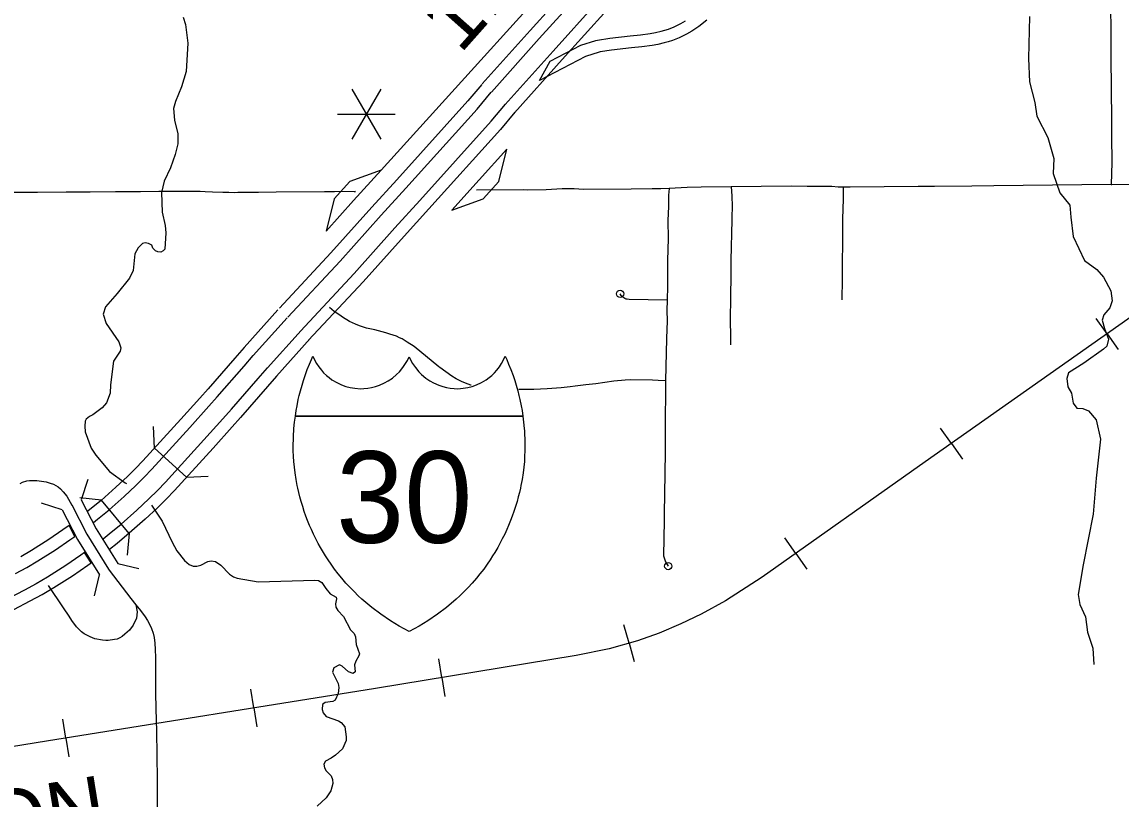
# Model space of a CAD drawing. Extents: x -19 to 366, y -4 to 359.
# Drawn here: x 147.018 to 148.461, y 184.112 to 185.132 of the extents above; entities that cross this region are included whole.
import ezdxf

# ---------------------------------------------------------------- set-up
doc = ezdxf.new("R2010")
doc.units = 0
for name, color, linetype in [('3', 7, 'Continuous'), ('R_Exist Surface Annot', 7, 'Continuous'), ('R_Horz Alg', 7, 'Continuous'), ('R_Point Sym', 7, 'Continuous'), ('R_Striping', 7, 'Continuous'), ('R_Survey Control', 7, 'Continuous'), ('R_Temp Easement', 7, 'Continuous'), ('R_Water', 7, 'Continuous'), ('R_Water Annot', 7, 'Continuous'), ('R_Xsect Slope', 7, 'Continuous'), ('Sheet Fence', 7, 'Continuous'), ('T_Vehicle Path Lt Minor', 7, 'Continuous')]:
    doc.layers.add(name, color=color, linetype=linetype)

msp = doc.modelspace()

# ---------------------------------------------------------------- linework, layer by layer
at = {"layer": '3'}
for points in [[(147.0157, 184.5262), (147.0186, 184.5277), (147.0246, 184.5295), (147.0281, 184.5301), (147.0312, 184.5302), (147.0377, 184.5299), (147.0437, 184.5293), (147.0497, 184.5283), (147.0549, 184.5267), (147.0595, 184.5252), (147.0655, 184.5218), (147.0688, 184.5191), (147.0723, 184.5153), (147.0768, 184.5095), (147.0836, 184.4975)], [(147.0833, 184.498), (147.1031, 184.4596), (147.1316, 184.4136)], [(147.1316, 184.4136), (147.1324, 184.4124), (147.161, 184.375), (147.1675, 184.3669), (147.1693, 184.3577), (147.1682, 184.3492), (147.1638, 184.3401), (147.159, 184.3335), (147.153, 184.3283)], [(147.153, 184.3283), (147.1495, 184.3253), (147.1466, 184.3235), (147.1428, 184.3218), (147.1395, 184.321), (147.1311, 184.32), (147.128, 184.32), (147.1239, 184.3202), (147.1137, 184.3222), (147.1074, 184.3245), (147.0997, 184.3287), (147.0963, 184.3312), (147.0929, 184.3344), (147.0897, 184.3377), (147.0835, 184.3463), (147.0798, 184.3517), (147.0725, 184.3629), (147.0529, 184.3922)]]:
    msp.add_lwpolyline(points, dxfattribs=at)
at = {"layer": 'R_Exist Surface Annot'}
for p, q in [((147.6973, 185.0554), (147.7112, 185.0809)), ((147.0874, 184.4566), (147.08, 184.4711)), ((147.1087, 184.4217), (147.1002, 184.4354))]:
    msp.add_line(p, q, dxfattribs=at)
for points in [[(147.8032, 185.249), (147.7652, 185.2098), (147.7436, 185.1863), (147.6851, 185.1212), (147.6222, 185.0511)], [(147.6342, 185.0404), (147.697, 185.1105), (147.7555, 185.1755), (147.7769, 185.1987), (147.8147, 185.2378)], [(147.6525, 185.0239), (147.7153, 185.094), (147.7737, 185.1589), (147.7948, 185.1818), (147.8324, 185.2207)], [(147.844, 185.2095), (147.8065, 185.1708), (147.7856, 185.1481), (147.7273, 185.0833), (147.6645, 185.0132)], [(147.9171, 185.1346), (147.9066, 185.1266), (147.8974, 185.1205), (147.8903, 185.1163), (147.8809, 185.1116), (147.8721, 185.1081), (147.8664, 185.1062), (147.8611, 185.1048), (147.8529, 185.1028), (147.8451, 185.1013), (147.8317, 185.0996), (147.8181, 185.0983), (147.7917, 185.0954), (147.7769, 185.0931), (147.7758, 185.0928), (147.7576, 185.0872), (147.6973, 185.0554)], [(147.7112, 185.0809), (147.7515, 185.1021), (147.7715, 185.1082), (147.7736, 185.1087), (147.7895, 185.1112), (147.8165, 185.1142), (147.8299, 185.1155), (147.8425, 185.1171), (147.8495, 185.1185), (147.8572, 185.1203), (147.8619, 185.1216), (147.8667, 185.1231), (147.8743, 185.1262), (147.8827, 185.1304), (147.8889, 185.134)], [(147.6216, 185.0504), (147.6034, 185.0286), (147.5099, 184.9251)], [(147.5219, 184.9143), (147.6155, 185.018), (147.6339, 185.04)], [(147.5402, 184.8978), (147.6341, 185.0019), (147.6528, 185.0243)], [(147.6652, 185.014), (147.6463, 184.9913), (147.5521, 184.887)], [(147.51, 184.9251), (147.4775, 184.8891), (147.4236, 184.8292), (147.3563, 184.7566)], [(147.3671, 184.7446), (147.4356, 184.8184), (147.4894, 184.8784), (147.5219, 184.9143)], [(147.3835, 184.7263), (147.4539, 184.8019), (147.5077, 184.8619), (147.5402, 184.8978)], [(147.5521, 184.887), (147.5197, 184.8511), (147.4658, 184.7911), (147.3943, 184.7143)], [(147.3541, 184.7544), (147.3096, 184.7048), (147.2975, 184.6907), (147.2624, 184.6505), (147.2514, 184.6383), (147.2266, 184.6105), (147.1769, 184.5559), (147.1671, 184.5457), (147.1565, 184.5353), (147.1413, 184.5211), (147.1219, 184.5039), (147.1072, 184.4918), (147.1045, 184.4896)], [(147.112, 184.4751), (147.1173, 184.4792), (147.1324, 184.4916), (147.1522, 184.5092), (147.1676, 184.5237), (147.1785, 184.5343), (147.1886, 184.5449), (147.2385, 184.5997), (147.2634, 184.6276), (147.2744, 184.6399), (147.3097, 184.6801), (147.3217, 184.6942), (147.3661, 184.7437)], [(147.1245, 184.4536), (147.1327, 184.46), (147.1484, 184.4729), (147.1688, 184.491), (147.1847, 184.5059), (147.196, 184.517), (147.2066, 184.5281), (147.2568, 184.5833), (147.2818, 184.6111), (147.2929, 184.6236), (147.3283, 184.664), (147.3402, 184.6779), (147.3845, 184.7273)], [(147.3964, 184.7165), (147.3523, 184.6673), (147.3404, 184.6535), (147.3049, 184.6129), (147.2938, 184.6004), (147.2688, 184.5725), (147.2184, 184.5171), (147.2075, 184.5057), (147.1958, 184.4943), (147.1796, 184.4791), (147.1588, 184.4607), (147.1428, 184.4475), (147.1328, 184.4396)], [(147.08, 184.4711), (147.0717, 184.4651), (147.0531, 184.4524), (147.0304, 184.4381), (147.0164, 184.4298)], [(147.0096, 184.4078), (147.0244, 184.4158), (147.0388, 184.4244), (147.0619, 184.4389), (147.081, 184.452), (147.0874, 184.4566)], [(147.1002, 184.4354), (147.0952, 184.4318), (147.0755, 184.4184), (147.0516, 184.4033), (147.0365, 184.3944), (147.0212, 184.3861), (147.0002, 184.3751)], [(147.0074, 184.3608), (147.0287, 184.3719), (147.0444, 184.3804), (147.06, 184.3896), (147.0843, 184.4049), (147.1044, 184.4187), (147.1087, 184.4217)]]:
    msp.add_lwpolyline(points, dxfattribs=at)
at = {"layer": 'R_Horz Alg'}
for points in [[(147.3769, 184.6147), (147.378, 184.6219), (147.3791, 184.6282), (147.3808, 184.6363), (147.382, 184.6416), (147.3836, 184.6479), (147.3857, 184.6553), (147.3876, 184.6615), (147.3897, 184.6679), (147.3926, 184.6757), (147.3955, 184.6831), (147.3979, 184.6888), (147.4, 184.6933), (147.4022, 184.6884), (147.4047, 184.6838), (147.4075, 184.6796), (147.4111, 184.6749), (147.414, 184.6717), (147.4176, 184.6682), (147.4211, 184.6652), (147.425, 184.6624), (147.4312, 184.6587), (147.4376, 184.6557), (147.4433, 184.6537), (147.449, 184.6522), (147.4551, 184.6512), (147.4622, 184.6507), (147.4669, 184.6508), (147.4722, 184.6513), (147.477, 184.6522), (147.4821, 184.6534), (147.4872, 184.6551), (147.4941, 184.6582), (147.4989, 184.6608), (147.5044, 184.6646), (147.5098, 184.6691), (147.5136, 184.673), (147.5181, 184.6784), (147.5217, 184.6838), (147.5239, 184.6877), (147.5262, 184.6927)], [(147.5262, 184.6927), (147.5286, 184.6877), (147.5307, 184.6838), (147.5344, 184.6784), (147.5388, 184.673), (147.5427, 184.6691), (147.548, 184.6646), (147.5535, 184.6608), (147.5583, 184.6582), (147.5652, 184.6551), (147.5703, 184.6534), (147.5754, 184.6522), (147.5802, 184.6513), (147.5855, 184.6508), (147.5902, 184.6507), (147.5973, 184.6512), (147.6034, 184.6522), (147.6091, 184.6537), (147.6148, 184.6557), (147.6212, 184.6587), (147.6274, 184.6624), (147.6313, 184.6652), (147.6349, 184.6682), (147.6384, 184.6717), (147.6413, 184.6749), (147.6449, 184.6796), (147.6477, 184.6838), (147.6503, 184.6884), (147.6525, 184.6933), (147.6545, 184.6888), (147.6569, 184.6831), (147.6599, 184.6757), (147.6627, 184.6679), (147.6648, 184.6615), (147.6667, 184.6553), (147.6688, 184.6479), (147.6704, 184.6416), (147.6717, 184.6363), (147.6733, 184.6282), (147.6745, 184.6219), (147.6755, 184.6147)], [(147.5262, 184.3318), (147.5131, 184.3388), (147.5016, 184.3457), (147.4889, 184.3543), (147.4771, 184.3632), (147.4642, 184.3742), (147.4594, 184.3787), (147.4539, 184.3841), (147.4488, 184.3893), (147.4432, 184.3954), (147.4378, 184.4018), (147.4332, 184.4074), (147.4283, 184.4138), (147.4238, 184.4201), (147.4199, 184.4258), (147.4165, 184.431), (147.4137, 184.4356), (147.4099, 184.442), (147.407, 184.4472), (147.4038, 184.4533), (147.4007, 184.4596), (147.398, 184.4655), (147.3956, 184.4711), (147.393, 184.4774), (147.3907, 184.4833), (147.3886, 184.4894), (147.3865, 184.4958), (147.3845, 184.5023), (147.3828, 184.5086), (147.3813, 184.5145), (147.3801, 184.5198), (147.3793, 184.5237), (147.3779, 184.5313), (147.3765, 184.5401), (147.3756, 184.5474), (147.3749, 184.5551), (147.3745, 184.5614), (147.3742, 184.5693), (147.3742, 184.5767), (147.3743, 184.5849), (147.3745, 184.5903), (147.3748, 184.5953), (147.3751, 184.5984), (147.3758, 184.6065), (147.3769, 184.6147)], [(147.6755, 184.6147), (147.3769, 184.6147)], [(147.3769, 184.6147), (147.6755, 184.6147)], [(147.6755, 184.6147), (147.6766, 184.6065), (147.6774, 184.5984), (147.6776, 184.5953), (147.6779, 184.5903), (147.6781, 184.5849), (147.6783, 184.5767), (147.6782, 184.5693), (147.6779, 184.5614), (147.6775, 184.5551), (147.6768, 184.5474), (147.6759, 184.5401), (147.6745, 184.5313), (147.6731, 184.5237), (147.6723, 184.5198), (147.6711, 184.5145), (147.6696, 184.5086), (147.6679, 184.5023), (147.6659, 184.4958), (147.6638, 184.4894), (147.6617, 184.4833), (147.6594, 184.4774), (147.6569, 184.4711), (147.6544, 184.4655), (147.6517, 184.4596), (147.6486, 184.4533), (147.6454, 184.4472), (147.6425, 184.442), (147.6388, 184.4356), (147.6359, 184.431), (147.6325, 184.4258), (147.6286, 184.4201), (147.6241, 184.4138), (147.6192, 184.4074), (147.6146, 184.4018), (147.6092, 184.3954), (147.6036, 184.3893), (147.5985, 184.3841), (147.593, 184.3787), (147.5882, 184.3742), (147.5753, 184.3632), (147.5635, 184.3543), (147.5508, 184.3457), (147.5393, 184.3388), (147.5262, 184.3318)]]:
    msp.add_lwpolyline(points, dxfattribs=at)
at = {"layer": 'R_Point Sym'}
msp.add_lwpolyline([(147.809, 185.3662), (147.8098, 185.363), (147.8112, 185.3549), (147.8118, 185.3483), (147.8121, 185.3441), (147.8121, 185.34), (147.8117, 185.3309), (147.811, 185.3236), (147.8092, 185.3134), (147.8071, 185.3054), (147.8046, 185.2979), (147.8016, 185.2908), (147.7983, 185.2843), (147.7943, 185.2768), (147.7918, 185.2729), (147.7892, 185.269), (147.4896, 184.9378)], dxfattribs=at)
at = {"layer": 'R_Striping'}
for points in [[(148.446, 185.2642), (148.4462, 185.2294), (148.4468, 185.1955), (148.4471, 185.1529), (148.4476, 185.1202), (148.4475, 185.0861), (148.4484, 185.0033)], [(148.4484, 185.0033), (148.4484, 184.9822), (148.4489, 184.9477), (148.448, 184.9188)], [(147.7272, 184.9132), (147.7063, 184.9117), (147.6813, 184.9115), (147.6766, 184.9119), (147.6148, 184.9113)], [(147.8674, 184.9138), (147.8567, 184.9131), (147.8451, 184.9131), (147.8179, 184.9127), (147.755, 184.9122), (147.7427, 184.9132), (147.7302, 184.9133), (147.7272, 184.9132)], [(147.8674, 184.9138), (147.8669, 184.9051), (147.8667, 184.89), (147.866, 184.8716), (147.8661, 184.8481), (147.8655, 184.8192), (147.8652, 184.7855), (147.8649, 184.767)], [(147.9492, 184.916), (147.9095, 184.9153), (147.8913, 184.9148), (147.8674, 184.9138)], [(148.0893, 184.9153), (148.0812, 184.9163), (148.0486, 184.9163), (148.0279, 184.9167), (147.9492, 184.916)], [(148.0961, 184.9152), (148.0903, 184.9152), (148.0893, 184.9153)], [(148.0961, 184.9152), (148.096, 184.8997), (148.0953, 184.874), (148.0952, 184.8447), (148.095, 184.8355)], [(148.1944, 184.9161), (148.105, 184.9152), (148.0961, 184.9152)], [(148.448, 184.9188), (148.2938, 184.9173), (148.2647, 184.9168), (148.2157, 184.9162), (148.1944, 184.9161)], [(148.448, 184.9188), (148.4488, 184.9188), (148.5504, 184.9204), (148.5688, 184.9207), (148.5846, 184.9211)], [(147.3287, 184.9083), (147.3279, 184.9083), (147.3191, 184.9082), (147.3122, 184.9082), (147.3016, 184.9082), (147.2964, 184.9081), (147.2897, 184.9082), (147.2816, 184.9084), (147.2683, 184.9088), (147.2586, 184.9093), (147.2518, 184.9096), (147.2394, 184.9098), (147.2305, 184.9098), (147.2152, 184.9097), (147.1975, 184.9096), (147.1737, 184.9093), (147.1585, 184.9093), (147.141, 184.9092), (147.1076, 184.909), (147.0762, 184.9088), (147.0384, 184.9085), (147.0074, 184.9084)], [(147.4153, 184.9093), (147.3517, 184.9088), (147.3287, 184.9083)], [(147.4558, 184.9096), (147.4282, 184.9093), (147.4153, 184.9093)], [(147.454, 184.9096), (147.4558, 184.9096)], [(148.095, 184.8355), (148.0948, 184.8226), (148.0948, 184.7947), (148.0942, 184.7674)], [(147.8649, 184.767), (147.815, 184.768), (147.8123, 184.7681), (147.8111, 184.7684), (147.8095, 184.7691), (147.8068, 184.7711), (147.8048, 184.7729), (147.8032, 184.7753)], [(147.5664, 184.6787), (147.5654, 184.6795), (147.5327, 184.706), (147.5236, 184.712), (147.517, 184.716), (147.5137, 184.7176), (147.5095, 184.7195), (147.5053, 184.7211), (147.5011, 184.7225), (147.4956, 184.7241), (147.4811, 184.7278), (147.4725, 184.7296), (147.4703, 184.7301), (147.4612, 184.7333), (147.456, 184.7353), (147.4481, 184.7391), (147.4389, 184.7447), (147.4353, 184.7471), (147.428, 184.7522), (147.4216, 184.7574)], [(147.8649, 184.767), (147.8647, 184.7532), (147.8648, 184.7397), (147.864, 184.7166), (147.863, 184.6609)], [(147.6079, 184.6551), (147.6073, 184.6553), (147.6004, 184.6579), (147.595, 184.6602), (147.5879, 184.6637), (147.5821, 184.6671), (147.5664, 184.6787)], [(147.863, 184.6609), (147.8531, 184.6615), (147.8457, 184.6618), (147.8169, 184.6621), (147.8099, 184.6619), (147.7948, 184.6606), (147.7715, 184.6569), (147.7582, 184.6557), (147.7443, 184.6538), (147.7376, 184.6531), (147.7257, 184.652), (147.7074, 184.6506), (147.6899, 184.6496), (147.6801, 184.6495), (147.6715, 184.6495), (147.6704, 184.6495)], [(147.863, 184.6609), (147.8625, 184.5953), (147.8625, 184.5671), (147.8614, 184.5123), (147.8612, 184.4872), (147.8611, 184.4777), (147.8603, 184.431), (147.8627, 184.4231), (147.8664, 184.4176)], [(147.1675, 184.3669), (147.1736, 184.3595), (147.1797, 184.3511), (147.1829, 184.3462), (147.1856, 184.3414), (147.1882, 184.3358), (147.1903, 184.3294), (147.1915, 184.3237), (147.1923, 184.3166), (147.1929, 184.3079), (147.1932, 184.2976), (147.1932, 184.2511), (147.1936, 184.2305)], [(147.1936, 184.2305), (147.1948, 184.2002), (147.1952, 184.1696), (147.1954, 184.1366), (147.195, 184.0059), (147.1945, 183.9745), (147.1938, 183.9374), (147.1935, 183.8998), (147.1936, 183.8879)]]:
    msp.add_lwpolyline(points, dxfattribs=at)
for centre in [(147.8032, 184.7753), (147.8664, 184.4176)]:
    msp.add_circle(centre, 0.00473, dxfattribs=at)
at = {"layer": 'R_Survey Control'}
msp.add_lwpolyline([(147.9492, 184.916), (147.95, 184.904), (147.95, 184.9007), (147.9502, 184.8934), (147.95, 184.8727), (147.9486, 184.8189), (147.9485, 184.7966), (147.9481, 184.7746), (147.9478, 184.7376), (147.9479, 184.7222), (147.9482, 184.7082)], dxfattribs=at)
at = {"layer": 'R_Temp Easement'}
for points in [[(147.2296, 185.1389), (147.2328, 185.129), (147.2358, 185.1047), (147.2334, 185.0673), (147.2276, 185.047), (147.2194, 185.0278), (147.2168, 185.0187), (147.2184, 185.0035), (147.2228, 184.9853), (147.2226, 184.9722), (147.2193, 184.9585), (147.2128, 184.9406), (147.2049, 184.9231), (147.201, 184.9085), (147.202, 184.8827), (147.2062, 184.865), (147.207, 184.8554), (147.2055, 184.8339), (147.2035, 184.8316), (147.2002, 184.8299), (147.1964, 184.8303), (147.1934, 184.8318), (147.1896, 184.8354), (147.1883, 184.839), (147.1841, 184.8416), (147.1799, 184.8424), (147.1763, 184.8412), (147.1704, 184.8355), (147.1661, 184.8277), (147.1639, 184.8059), (147.1593, 184.796), (147.1431, 184.7755), (147.1277, 184.7583), (147.1245, 184.7486), (147.1284, 184.7361), (147.1451, 184.7124), (147.1476, 184.7045), (147.1471, 184.6999), (147.1382, 184.687), (147.1343, 184.6556), (147.1339, 184.645), (147.1292, 184.6323), (147.1234, 184.6256), (147.1112, 184.6165), (147.1065, 184.6142), (147.1023, 184.6107)], [(148.3408, 185.1396), (148.34, 185.121), (148.3392, 185.0846), (148.3408, 185.0536), (148.3478, 185.0265), (148.3501, 185.0087), (148.3648, 184.9808), (148.3725, 184.9529), (148.3718, 184.9335), (148.3803, 184.908), (148.3934, 184.8917), (148.395, 184.8762), (148.3981, 184.8507), (148.4128, 184.8189), (148.429, 184.8073), (148.4376, 184.7972), (148.4476, 184.7794), (148.4492, 184.7662), (148.4461, 184.7569), (148.4383, 184.7476), (148.436, 184.7407), (148.4391, 184.7298), (148.4445, 184.7159), (148.4422, 184.7066), (148.4376, 184.7027), (148.412, 184.6841), (148.3919, 184.6717), (148.3896, 184.664), (148.3911, 184.6531), (148.3958, 184.6446), (148.3981, 184.6315), (148.4027, 184.6253)], [(148.4027, 184.6253), (148.4105, 184.6245), (148.4182, 184.6214), (148.4283, 184.6098), (148.4337, 184.5842), (148.4283, 184.5331), (148.4244, 184.4858), (148.4112, 184.4192), (148.4043, 184.3805), (148.4066, 184.3673), (148.4143, 184.3511), (148.4167, 184.3309), (148.4236, 184.31), (148.4252, 184.2883)], [(147.1023, 184.6107), (147.101, 184.6081), (147.1005, 184.6014), (147.101, 184.594), (147.1089, 184.5726)], [(147.1089, 184.5726), (147.1149, 184.5635), (147.133, 184.5418), (147.1537, 184.5269), (147.1553, 184.5261)], [(147.1881, 184.4976), (147.202, 184.4765), (147.215, 184.449), (147.2215, 184.4378), (147.2312, 184.4249), (147.2374, 184.4196), (147.2426, 184.4177), (147.2477, 184.4175), (147.253, 184.4187), (147.2621, 184.4236), (147.2665, 184.4244), (147.272, 184.4235), (147.279, 184.4187), (147.2904, 184.407), (147.2956, 184.4034), (147.3005, 184.4019), (147.328, 184.3971)], [(147.328, 184.3971), (147.4023, 184.3993), (147.4073, 184.3986), (147.4117, 184.3963), (147.417, 184.3882), (147.4225, 184.3812), (147.4303, 184.3766), (147.4311, 184.3745), (147.4294, 184.3679), (147.4301, 184.3639), (147.4326, 184.3592), (147.4402, 184.3516), (147.4492, 184.3339), (147.4541, 184.329), (147.4557, 184.3248), (147.4568, 184.3146), (147.4609, 184.3023), (147.4603, 184.2998), (147.4561, 184.2929), (147.4544, 184.2878), (147.4556, 184.2787), (147.4528, 184.2766), (147.4467, 184.2787), (147.4385, 184.2863), (147.4347, 184.288), (147.4273, 184.284), (147.4258, 184.2784), (147.4329, 184.2635), (147.434, 184.2581), (147.4333, 184.2502), (147.4291, 184.2416), (147.4263, 184.2397)], [(147.4263, 184.2397), (147.4159, 184.2384), (147.4126, 184.2357), (147.4121, 184.2294), (147.4136, 184.2249), (147.4172, 184.2201), (147.4334, 184.2143), (147.437, 184.2122), (147.4419, 184.2065), (147.4437, 184.1934), (147.4437, 184.1885), (147.439, 184.1776), (147.4295, 184.1691), (147.424, 184.1655), (147.4163, 184.1615), (147.4142, 184.1573), (147.4153, 184.1525), (147.4172, 184.1489), (147.4239, 184.1423), (147.4258, 184.1372), (147.4262, 184.1322), (147.4234, 184.1226), (147.4175, 184.1132), (147.4054, 184.1024)]]:
    msp.add_lwpolyline(points, dxfattribs=at)
at = {"layer": 'R_Water'}
for p, q in [((147.1922, 184.5727), (147.1909, 184.6011)), ((147.1922, 184.5727), (147.2342, 184.5345)), ((147.2342, 184.5345), (147.2626, 184.5359)), ((147.1224, 184.5043), (147.0942, 184.5071)), ((147.1586, 184.4605), (147.1224, 184.5043)), ((147.1586, 184.4605), (147.1559, 184.4322))]:
    msp.add_line(p, q, dxfattribs=at)
for points in [[(147.1046, 184.5316), (147.0959, 184.5045)], [(147.0707, 184.4915), (147.0436, 184.5001)], [(147.0959, 184.5045), (147.1155, 184.4666), (147.1437, 184.4211)], [(147.0707, 184.4915), (147.0908, 184.4526), (147.1196, 184.4061)], [(147.1437, 184.4211), (147.1714, 184.4146)], [(147.1131, 184.3785), (147.1196, 184.4061)]]:
    msp.add_lwpolyline(points, dxfattribs=at)
at = {"layer": 'R_Water Annot'}
for p, q in [((148.4424, 184.7226), (148.428, 184.743)), ((148.4424, 184.7226), (148.4568, 184.7022)), ((148.2381, 184.5786), (148.2237, 184.599)), ((148.2381, 184.5786), (148.2525, 184.5581)), ((148.0339, 184.4343), (148.0195, 184.4547)), ((148.0339, 184.4343), (148.0483, 184.4138)), ((147.8151, 184.3163), (147.8083, 184.3403)), ((147.8151, 184.3163), (147.8218, 184.2922)), ((147.5693, 184.2712), (147.5653, 184.2958)), ((147.5693, 184.2712), (147.5733, 184.2465)), ((147.3225, 184.2313), (147.3186, 184.256)), ((147.3225, 184.2313), (147.3265, 184.2066)), ((147.0757, 184.1917), (147.0717, 184.2164)), ((147.0757, 184.1917), (147.0796, 184.167))]:
    msp.add_line(p, q, dxfattribs=at)
for points in [[(150.0513, 185.9462), (149.8374, 185.7572), (149.5524, 185.5073), (149.4673, 185.4404), (149.2229, 185.2697), (148.9147, 185.0539), (148.5556, 184.8024), (148.2038, 184.5544), (147.9896, 184.4029), (147.9416, 184.3718), (147.9095, 184.3544), (147.8828, 184.3416), (147.8546, 184.3297), (147.8259, 184.3193), (147.7888, 184.3089), (147.7457, 184.3), (147.482, 184.2569), (147.0501, 184.1876), (146.6796, 184.1277)], [(149.2229, 185.2697), (148.9147, 185.0539), (148.5556, 184.8024), (148.2038, 184.5544), (147.9896, 184.4029), (147.9416, 184.3718), (147.9095, 184.3544), (147.8828, 184.3416), (147.8546, 184.3297), (147.8259, 184.3193), (147.7888, 184.3089), (147.7457, 184.3), (147.482, 184.2569), (147.0501, 184.1876), (146.6796, 184.1277)]]:
    msp.add_lwpolyline(points, dxfattribs=at)
at = {"layer": 'R_Xsect Slope'}
for p, q in [((147.6546, 184.9652), (147.6184, 184.9251)), ((147.6439, 184.9228), (147.6546, 184.9652)), ((147.4896, 184.9378), (147.4485, 184.9229)), ((147.4534, 184.8978), (147.4896, 184.9378)), ((147.4485, 184.9229), (147.4279, 184.9001)), ((147.6184, 184.9251), (147.5822, 184.885)), ((147.6233, 184.9), (147.6439, 184.9228)), ((147.4279, 184.9001), (147.4172, 184.8577)), ((147.5822, 184.885), (147.6233, 184.9)), ((147.4172, 184.8577), (147.4534, 184.8978))]:
    msp.add_line(p, q, dxfattribs=at)
at = {"layer": 'Sheet Fence'}
for points in [[(154.1159, 1.8709), (153.9063, 10.4874), (153.696, 19.1041), (153.485, 27.7209), (153.2733, 36.3378), (153.0608, 44.9549), (152.8476, 53.5721), (152.6337, 62.1894), (152.419, 70.8069), (152.2036, 79.4245), (151.9875, 88.0422), (151.7707, 96.6601), (151.5531, 105.2782), (151.3348, 113.8963), (151.1158, 122.5147), (150.8961, 131.1331), (150.6757, 139.7517), (150.4545, 148.3704), (150.2326, 156.9893), (150.0101, 165.6083), (149.7867, 174.2275), (149.5627, 182.8468), (149.338, 191.4662), (149.1125, 200.0858), (148.8864, 208.7055), (148.6595, 217.3254), (148.4319, 225.9454), (148.2037, 234.5655), (147.9747, 243.1858), (147.745, 251.8063), (147.5146, 260.4269), (147.2835, 269.0476), (147.0517, 277.6685), (146.8191, 286.2895), (146.5859, 294.9106), (146.352, 303.5319), (146.1174, 312.1534), (145.8821, 320.775), (145.6461, 329.3967), (145.4094, 338.0186), (145.172, 346.6406)], [(0, 180.8999), (7.1228, 180.9044), (14.2457, 180.9176), (21.3685, 180.9397), (28.4912, 180.9706), (35.614, 181.0103), (42.7366, 181.0589), (49.8592, 181.1163), (56.9818, 181.1825), (64.1042, 181.2575), (71.2266, 181.3414), (78.3488, 181.4341), (85.4709, 181.5357), (92.5929, 181.646), (99.7147, 181.7652), (106.8364, 181.8933), (113.9579, 182.0301), (121.0793, 182.1758), (128.2005, 182.3303), (135.3214, 182.4936), (142.4422, 182.6658), (149.5627, 182.8468), (156.683, 183.0366), (163.8031, 183.2352), (170.9229, 183.4427), (178.0425, 183.659), (185.1617, 183.8841), (192.2807, 184.1181), (199.3994, 184.3608), (206.5178, 184.6124), (213.6359, 184.8728), (220.7537, 185.1421), (227.8711, 185.4201), (234.9881, 185.707), (242.1048, 186.0027), (249.2212, 186.3073), (256.3371, 186.6206), (263.4526, 186.9428), (270.5678, 187.2738), (277.6825, 187.6136), (284.7968, 187.9622), (291.9107, 188.3197), (299.0241, 188.6859), (306.1371, 189.061), (313.2495, 189.4449), (320.3615, 189.8377), (327.4731, 190.2392), (334.5841, 190.6495), (341.6946, 191.0687)]]:
    msp.add_spline(points, degree=3, dxfattribs=at)
at = {"layer": 'T_Vehicle Path Lt Minor'}
for p, q in [((147.4891, 185.0442), (147.4512, 184.9786)), ((147.4512, 185.0442), (147.4891, 184.9786)), ((147.4322, 185.0114), (147.508, 185.0114))]:
    msp.add_line(p, q, dxfattribs=at)

# ---------------------------------------------------------------- texts
at = {"layer": 'R_Horz Alg'}
msp.add_text('30', height=0.1203, dxfattribs=at).set_placement((147.4303, 184.4482))
at = {"layer": 'R_Water Annot'}
msp.add_text('UNION', height=0.08, rotation=9.1719, dxfattribs=at).set_placement((146.793, 184.0094))
at = {"layer": 'T_Vehicle Path Lt Minor'}
msp.add_text('1.2', height=0.08, rotation=48.3992, dxfattribs=at).set_placement((147.5933, 185.0893))

doc.saveas('drawing.dxf')
